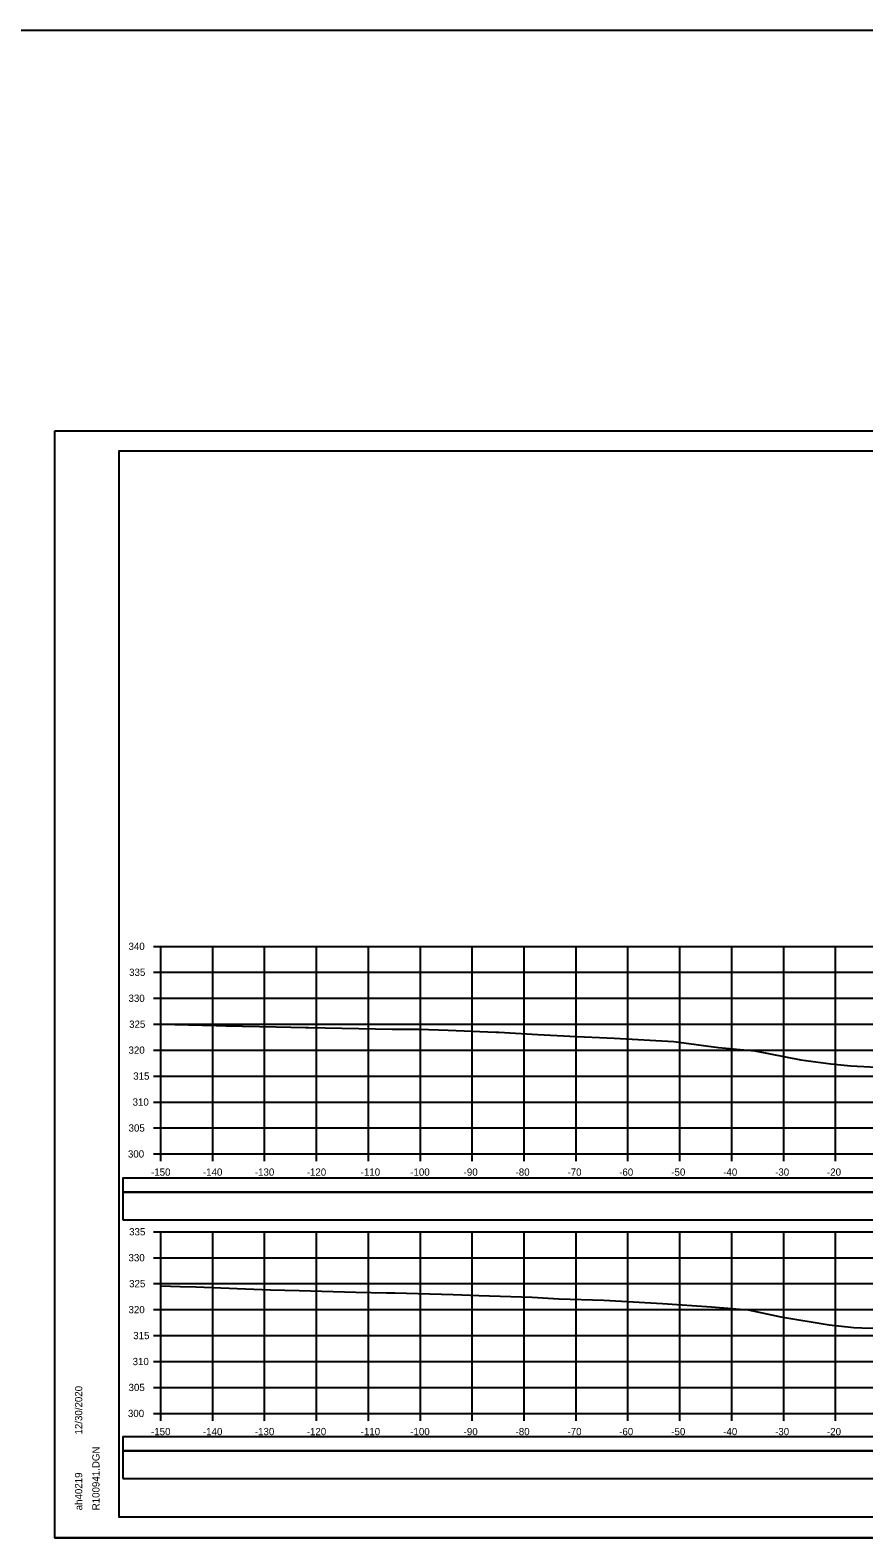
# Model space of a CAD drawing. Extents: x 1370538 to 1372872, y 376220 to 381127.
# Drawn here: x 1372533.5 to 1372694.1, y 380685.1 to 380975.6 of the extents above; entities that cross this region are included whole.
import ezdxf

# ---------------------------------------------------------------- set-up
doc = ezdxf.new("R2010")
doc.units = 0
for name, color, linetype in [('R_Border Notes', 7, 'Continuous'), ('R_Border PE', 7, 'Continuous'), ('R_Border Prem', 7, 'Continuous'), ('R_Dimension', 7, 'Continuous'), ('R_Grid', 7, 'Continuous'), ('R_No Plot', 7, 'Continuous'), ('T_Detection Zones', 7, 'Continuous')]:
    doc.layers.add(name, color=color, linetype=linetype)

msp = doc.modelspace()

# ---------------------------------------------------------------- linework, layer by layer
at = {"layer": 'R_Border Notes'}
for p, q in [((1372550.65, 380894.5), (1372866.83, 380894.5)), ((1372550.65, 380689.04), (1372550.65, 380894.5)), ((1372550.65, 380689.04), (1372550.65, 380689.04)), ((1372866.83, 380689.04), (1372550.65, 380689.04))]:
    msp.add_line(p, q, dxfattribs=at)
at = {"layer": 'R_Border Prem'}
for p, q in [((1372557.25, 380799.04), (1372558.65, 380799.04)), ((1372558.65, 380759.04), (1372558.65, 380799.04)), ((1372557.25, 380794.04), (1372558.65, 380794.04)), ((1372557.25, 380789.04), (1372558.65, 380789.04)), ((1372557.25, 380784.04), (1372558.65, 380784.04)), ((1372557.25, 380779.04), (1372558.65, 380779.04)), ((1372557.25, 380774.04), (1372558.65, 380774.04)), ((1372557.25, 380769.04), (1372558.65, 380769.04)), ((1372557.25, 380764.04), (1372558.65, 380764.04)), ((1372557.25, 380759.04), (1372558.65, 380759.04)), ((1372558.65, 380759.04), (1372858.65, 380759.04)), ((1372558.65, 380757.64), (1372558.65, 380759.04)), ((1372568.65, 380757.64), (1372568.65, 380759.04)), ((1372578.65, 380757.64), (1372578.65, 380759.04)), ((1372588.65, 380757.64), (1372588.65, 380759.04)), ((1372598.65, 380757.64), (1372598.65, 380759.04)), ((1372608.65, 380757.64), (1372608.65, 380759.04)), ((1372618.65, 380757.64), (1372618.65, 380759.04)), ((1372628.65, 380757.64), (1372628.65, 380759.04)), ((1372638.65, 380757.64), (1372638.65, 380759.04)), ((1372648.65, 380757.64), (1372648.65, 380759.04)), ((1372658.65, 380757.64), (1372658.65, 380759.04)), ((1372668.65, 380757.64), (1372668.65, 380759.04)), ((1372678.65, 380757.64), (1372678.65, 380759.04)), ((1372688.65, 380757.64), (1372688.65, 380759.04)), ((1372557.25, 380744.04), (1372558.65, 380744.04)), ((1372558.65, 380709.04), (1372558.65, 380744.04)), ((1372557.25, 380739.04), (1372558.65, 380739.04)), ((1372557.25, 380734.04), (1372558.65, 380734.04)), ((1372557.25, 380729.04), (1372558.65, 380729.04)), ((1372557.25, 380724.04), (1372558.65, 380724.04)), ((1372557.25, 380719.04), (1372558.65, 380719.04)), ((1372557.25, 380714.04), (1372558.65, 380714.04)), ((1372557.25, 380709.04), (1372558.65, 380709.04)), ((1372558.65, 380709.04), (1372858.65, 380709.04)), ((1372558.65, 380707.64), (1372558.65, 380709.04)), ((1372568.65, 380707.64), (1372568.65, 380709.04)), ((1372578.65, 380707.64), (1372578.65, 380709.04)), ((1372588.65, 380707.64), (1372588.65, 380709.04)), ((1372598.65, 380707.64), (1372598.65, 380709.04)), ((1372608.65, 380707.64), (1372608.65, 380709.04)), ((1372618.65, 380707.64), (1372618.65, 380709.04)), ((1372628.65, 380707.64), (1372628.65, 380709.04)), ((1372638.65, 380707.64), (1372638.65, 380709.04)), ((1372648.65, 380707.64), (1372648.65, 380709.04)), ((1372658.65, 380707.64), (1372658.65, 380709.04)), ((1372668.65, 380707.64), (1372668.65, 380709.04)), ((1372678.65, 380707.64), (1372678.65, 380709.04)), ((1372688.65, 380707.64), (1372688.65, 380709.04))]:
    msp.add_line(p, q, dxfattribs=at)
at = {"layer": 'R_Dimension'}
for points in [[(1372558.65, 380784.05), (1372569.34, 380783.8), (1372571.14, 380783.73), (1372580.86, 380783.53), (1372586.55, 380783.38), (1372587.11, 380783.37), (1372603.24, 380783.06), (1372603.68, 380783.06), (1372608.16, 380783.07), (1372608.34, 380783.07), (1372614.03, 380782.87), (1372623.16, 380782.52), (1372623.78, 380782.5), (1372631.25, 380782.08), (1372637.47, 380781.75), (1372646, 380781.32), (1372657.48, 380780.72), (1372666.08, 380779.53), (1372673.11, 380778.91), (1372681.95, 380777.19), (1372687.7, 380776.38), (1372691.57, 380775.99), (1372697.84, 380775.69)], [(1372558.65, 380733.63), (1372562.4, 380733.48), (1372565.39, 380733.41), (1372579.75, 380732.84), (1372585.32, 380732.72), (1372596.21, 380732.41), (1372602.14, 380732.29), (1372603.73, 380732.29), (1372614.97, 380731.96), (1372619.92, 380731.77), (1372630.17, 380731.43), (1372635.34, 380731.14), (1372644.02, 380730.83), (1372655.27, 380730.21), (1372664.76, 380729.55), (1372671.79, 380728.99), (1372678.1, 380727.62), (1372687.42, 380726.1), (1372692.13, 380725.58), (1372693.69, 380725.56), (1372699.47, 380725.39)]]:
    msp.add_lwpolyline(points, dxfattribs=at)
at = {"layer": 'R_Grid'}
for p, q in [((1372558.65, 380799.04), (1372858.65, 380799.04)), ((1372558.65, 380759.04), (1372558.65, 380799.04)), ((1372568.65, 380759.04), (1372568.65, 380799.04)), ((1372578.65, 380759.04), (1372578.65, 380799.04)), ((1372588.65, 380759.04), (1372588.65, 380799.04)), ((1372598.65, 380759.04), (1372598.65, 380799.04)), ((1372608.65, 380759.04), (1372608.65, 380799.04)), ((1372618.65, 380759.04), (1372618.65, 380799.04)), ((1372628.65, 380759.04), (1372628.65, 380799.04)), ((1372638.65, 380759.04), (1372638.65, 380799.04)), ((1372648.65, 380759.04), (1372648.65, 380799.04)), ((1372658.65, 380759.04), (1372658.65, 380799.04)), ((1372668.65, 380759.04), (1372668.65, 380799.04)), ((1372678.65, 380759.04), (1372678.65, 380799.04)), ((1372688.65, 380759.04), (1372688.65, 380799.04)), ((1372558.65, 380794.04), (1372858.65, 380794.04)), ((1372558.65, 380789.04), (1372858.65, 380789.04)), ((1372558.65, 380784.04), (1372858.65, 380784.04)), ((1372558.65, 380779.04), (1372858.65, 380779.04)), ((1372558.65, 380774.04), (1372858.65, 380774.04)), ((1372558.65, 380769.04), (1372858.65, 380769.04)), ((1372558.65, 380764.04), (1372858.65, 380764.04)), ((1372558.65, 380759.04), (1372858.65, 380759.04)), ((1372558.65, 380744.04), (1372858.65, 380744.04)), ((1372558.65, 380709.04), (1372558.65, 380744.04)), ((1372568.65, 380709.04), (1372568.65, 380744.04)), ((1372578.65, 380709.04), (1372578.65, 380744.04)), ((1372588.65, 380709.04), (1372588.65, 380744.04)), ((1372598.65, 380709.04), (1372598.65, 380744.04)), ((1372608.65, 380709.04), (1372608.65, 380744.04)), ((1372618.65, 380709.04), (1372618.65, 380744.04)), ((1372628.65, 380709.04), (1372628.65, 380744.04)), ((1372638.65, 380709.04), (1372638.65, 380744.04)), ((1372648.65, 380709.04), (1372648.65, 380744.04)), ((1372658.65, 380709.04), (1372658.65, 380744.04)), ((1372668.65, 380709.04), (1372668.65, 380744.04)), ((1372678.65, 380709.04), (1372678.65, 380744.04)), ((1372688.65, 380709.04), (1372688.65, 380744.04)), ((1372558.65, 380739.04), (1372858.65, 380739.04)), ((1372558.65, 380734.04), (1372858.65, 380734.04)), ((1372558.65, 380729.04), (1372858.65, 380729.04)), ((1372558.65, 380724.04), (1372858.65, 380724.04)), ((1372558.65, 380719.04), (1372858.65, 380719.04)), ((1372558.65, 380714.04), (1372858.65, 380714.04)), ((1372558.65, 380709.04), (1372858.65, 380709.04))]:
    msp.add_line(p, q, dxfattribs=at)
at = {"layer": 'R_No Plot'}
for p, q in [((1370538.2, 380975.58), (1372871.58, 380975.58)), ((1372538.25, 380898.4), (1372871.58, 380898.4)), ((1372538.25, 380685.07), (1372871.58, 380685.07))]:
    msp.add_line(p, q, dxfattribs=at)
for points in [[(1372538.24, 380898.4), (1372871.58, 380898.4), (1372871.58, 380685.06), (1372538.24, 380685.06)], [(1372784.57, 380894.5), (1372784.57, 380884.62), (1372820.3, 380884.62), (1372820.3, 380881.7), (1372843.5, 380881.7), (1372843.5, 380857.37), (1372866.83, 380857.37), (1372866.83, 380689.04), (1372550.65, 380689.04), (1372550.65, 380894.5)]]:
    msp.add_lwpolyline(points, close=True, dxfattribs=at)
at = {"layer": 'T_Detection Zones'}
for points in [[(1372551.32, 380751.68), (1372866.44, 380751.68), (1372866.44, 380754.38), (1372551.32, 380754.38)], [(1372551.32, 380746.35), (1372866.44, 380746.35), (1372866.44, 380751.68), (1372551.32, 380751.68)], [(1372551.32, 380701.84), (1372866.44, 380701.84), (1372866.44, 380704.54), (1372551.32, 380704.54)], [(1372551.32, 380696.51), (1372866.44, 380696.51), (1372866.44, 380701.84), (1372551.32, 380701.84)]]:
    msp.add_lwpolyline(points, close=True, dxfattribs=at)

# ---------------------------------------------------------------- texts
at = {"layer": 'R_Border Notes'}
for s, p in [('12/30/2020', (1372543.51, 380704.97)), ('R100941.DGN', (1372546.84, 380690.37)), ('ah40219', (1372543.51, 380690.37))]:
    msp.add_text(s, height=1.4, rotation=90, dxfattribs=at).set_placement(p)
at = {"layer": 'R_Border PE'}
for s, p in [('340', (1372552.42, 380798.34)), ('335', (1372552.54, 380793.34)), ('330', (1372552.42, 380788.34)), ('325', (1372552.54, 380783.34)), ('320', (1372552.42, 380778.34)), ('315', (1372553.33, 380773.34)), ('310', (1372553.21, 380768.34)), ('305', (1372552.43, 380763.34)), ('300', (1372552.31, 380758.34)), ('-150', (1372556.76, 380754.84)), ('-140', (1372566.76, 380754.84)), ('-130', (1372576.76, 380754.84)), ('-120', (1372586.76, 380754.84)), ('-110', (1372597.15, 380754.84)), ('-100', (1372606.7, 380754.84)), ('-90', (1372616.99, 380754.84)), ('-80', (1372626.99, 380754.84)), ('-70', (1372636.99, 380754.84)), ('-60', (1372646.95, 380754.84)), ('-50', (1372656.99, 380754.84)), ('-40', (1372666.99, 380754.84)), ('-30', (1372676.99, 380754.84)), ('-20', (1372686.99, 380754.84)), ('335', (1372552.54, 380743.34)), ('330', (1372552.42, 380738.34)), ('325', (1372552.54, 380733.34)), ('320', (1372552.42, 380728.34)), ('315', (1372553.33, 380723.34)), ('310', (1372553.21, 380718.34)), ('305', (1372552.43, 380713.34)), ('300', (1372552.31, 380708.34)), ('-150', (1372556.76, 380704.84)), ('-140', (1372566.76, 380704.84)), ('-130', (1372576.76, 380704.84)), ('-120', (1372586.76, 380704.84)), ('-110', (1372597.15, 380704.84)), ('-100', (1372606.7, 380704.84)), ('-90', (1372616.99, 380704.84)), ('-80', (1372626.99, 380704.84)), ('-70', (1372636.99, 380704.84)), ('-60', (1372646.95, 380704.84)), ('-50', (1372656.99, 380704.84)), ('-40', (1372666.99, 380704.84)), ('-30', (1372676.99, 380704.84)), ('-20', (1372686.99, 380704.84))]:
    msp.add_text(s, height=1.4, dxfattribs=at).set_placement(p)

doc.saveas('drawing.dxf')
